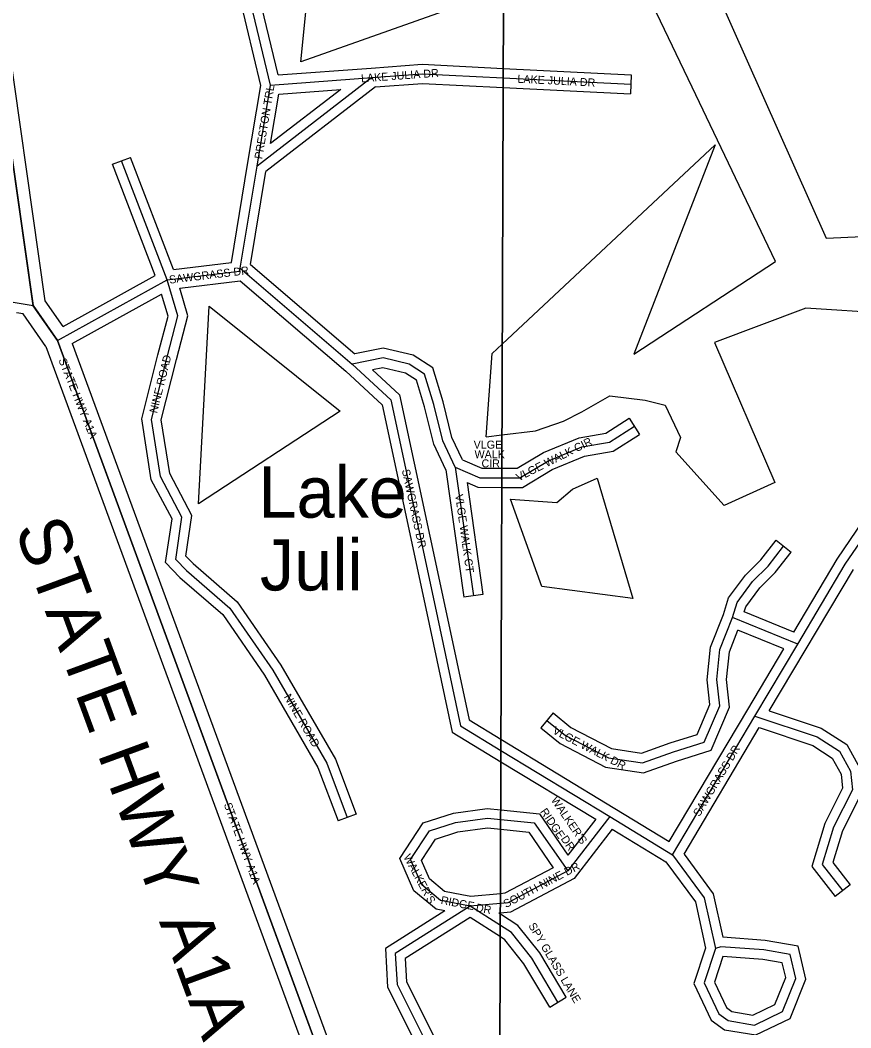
# Model space of a CAD drawing. Extents: x 418523 to 616617, y 1878279 to 2196743.
# Drawn here: x 536242 to 538838, y 2125567 to 2128715 of the extents above; entities that cross this region are included whole.
import ezdxf

# ---------------------------------------------------------------- set-up
doc = ezdxf.new("R2010")
doc.units = 0
for name, color, linetype in [('Level 22', 7, 'Continuous'), ('Level 23', 7, 'Continuous'), ('Level 28', 7, 'Continuous'), ('Level 31', 7, 'Continuous'), ('Level 32', 7, 'Continuous'), ('Level 34', 7, 'Continuous'), ('Level 41', 7, 'Continuous'), ('Level 5', 7, 'Continuous'), ('Level 63', 7, 'Continuous'), ('Level 8', 7, 'Continuous')]:
    doc.layers.add(name, color=color, linetype=linetype)

msp = doc.modelspace()

# ---------------------------------------------------------------- linework, layer by layer
at = {"layer": 'Level 22'}
for p, q in [((536282.494, 2127822.759), (536144.786, 2128791.7)), ((536358.598, 2127714.128), (536282.494, 2127822.759)), ((536358.598, 2127714.128), (537520.812, 2124553.515))]:
    msp.add_line(p, q, dxfattribs=at)
at = {"layer": 'Level 23'}
for p, q in [((536320.75, 2127837.867), (536184.39, 2128797.328)), ((536376.531, 2127758.246), (536320.75, 2127837.867)), ((536322.852, 2127695.437), (536251.41, 2127797.414)), ((536322.852, 2127695.437), (537485.85, 2124532.691)), ((536404.517, 2127705.159), (537555.775, 2124574.336))]:
    msp.add_line(p, q, dxfattribs=at)
at = {"layer": 'Level 31'}
for p, q in [((537024.751, 2128512.022), (536789.459, 2129499.468)), ((537341.418, 2128535.346), (537498.803, 2128546.829)), ((537498.803, 2128546.829), (537751.598, 2128534.291)), ((537341.418, 2128535.346), (536982.526, 2128258.676)), ((537024.751, 2128512.022), (537341.418, 2128535.346)), ((537751.598, 2128534.291), (538150.518, 2128514.506)), ((536982.526, 2128258.676), (537024.751, 2128512.022)), ((536702.045, 2127903.196), (536558.562, 2128275.354)), ((536929.658, 2127939.538), (536982.526, 2128258.676)), ((536929.658, 2127939.538), (537279.711, 2127640.528)), ((536358.598, 2127714.128), (536702.045, 2127903.196)), ((536282.494, 2127822.759), (536195.65, 2127836.867)), ((537601.89, 2127318.701), (537658.395, 2126916.286)), ((538820.861, 2127015.046), (538902.772, 2127135.521)), ((538672.37, 2126765.626), (538820.861, 2127015.046)), ((538672.37, 2126765.626), (538468.012, 2126848.537)), ((538538.421, 2126540.633), (538672.37, 2126765.626)), ((538280.756, 2126107.603), (538538.421, 2126540.633)), ((537744.726, 2126433.189), (538085.237, 2126226.438)), ((538085.237, 2126226.438), (537953.551, 2126056.666)), ((538085.237, 2126226.438), (538280.756, 2126107.603)), ((537648.904, 2125946.743), (537616.378, 2125953.032)), ((537743.164, 2125955.521), (537648.904, 2125946.743)), ((537742.937, 2125886.21), (537648.904, 2125946.743))]:
    msp.add_line(p, q, dxfattribs=at)
for points in [[(536702.045, 2127903.196), (536928.048, 2127930.452), (536929.658, 2127939.538)], [(536761.928, 2126995.613), (536728.233, 2127030.274), (536747.943, 2127162.225), (536680.742, 2127288.644), (536652.58, 2127467.669), (536701.247, 2127661.714), (536735.481, 2127790.707), (536702.045, 2127903.196)], [(537601.89, 2127318.701), (537563.295, 2127400.656), (537534.915, 2127514.582), (537506.156, 2127609.234), (537458.23, 2127639.941), (537376.143, 2127659.486), (537279.711, 2127640.528)], [(537279.711, 2127640.528), (537400.675, 2127528.844), (537538.847, 2126882.491)], [(537747.512, 2127285.129), (537804, 2127284.944), (537891.063, 2127337.391), (537997.372, 2127381.413), (538083.996, 2127396.404), (538161.57, 2127445.975)], [(537601.89, 2127318.701), (537678.878, 2127285.354), (537747.512, 2127285.129)], [(538468.012, 2126848.537), (538482.701, 2126895.768), (538531.255, 2126960.709), (538579.44, 2127008.921), (538627.986, 2127071.316)], [(536761.928, 2126995.613), (536897.724, 2126877.695), (537031.375, 2126684.138), (537200.098, 2126393.365), (537264.001, 2126224.042)], [(537538.847, 2126882.491), (537618.516, 2126509.821), (537744.726, 2126433.189)], [(537888.416, 2126527.119), (537946.085, 2126479.651), (538080.78, 2126410.111), (538186.897, 2126394.491), (538283.381, 2126428.725), (538379.853, 2126458.959), (538428.566, 2126572.632), (538419.354, 2126654.49), (538429.139, 2126748.651), (538468.012, 2126848.537)], [(538538.421, 2126540.633), (538732.536, 2126475.631), (538802.537, 2126430.67), (538837.409, 2126368.367), (538843.224, 2126310.159), (538784.39, 2126193.609), (538748.939, 2126076.983), (538812.816, 2125994.946)], [(537616.378, 2125953.032), (537555.432, 2125964.87), (537497.135, 2126013.431), (537462.321, 2126092.828), (537521.069, 2126181.736), (537602.995, 2126208.38), (537702.572, 2126221.873), (537744.02, 2126217.605)], [(537744.02, 2126217.605), (537848.505, 2126206.847), (537953.551, 2126056.666)], [(538280.756, 2126107.603), (538380.169, 2125973.08), (538414.725, 2125814.039)], [(537953.551, 2126056.666), (537765.851, 2125957.633), (537743.164, 2125955.521)], [(537648.904, 2125946.743), (537414.592, 2125798.767), (537419.963, 2125702.011), (537553.698, 2125435.356), (537676.34, 2125254.568)], [(537922.827, 2125646.899), (537841.435, 2125783.91), (537777.238, 2125864.13), (537742.937, 2125886.21)], [(538414.725, 2125814.039), (538379.305, 2125707.596), (538425.753, 2125609.978), (538454.756, 2125589.154), (538536.551, 2125575.431), (538624.533, 2125618.058), (538665.945, 2125721.209), (538648.491, 2125795.456), (538566.699, 2125809.907), (538432.125, 2125820.165), (538414.725, 2125814.039)]]:
    msp.add_lwpolyline(points, dxfattribs=at)
at = {"layer": 'Level 32'}
for p, q in [((536994.162, 2128510.97), (536760.168, 2129492.969)), ((537048.016, 2128543.817), (536830.363, 2129457.236)), ((537339.235, 2128565.266), (537498.453, 2128576.883)), ((537498.453, 2128576.883), (537751.696, 2128564.323)), ((537048.017, 2128543.817), (537339.215, 2128565.265)), ((537751.696, 2128564.323), (538152.005, 2128544.47)), ((538152.005, 2128544.47), (538149.033, 2128484.542)), ((537352.595, 2128506.08), (537499.155, 2128516.773)), ((537499.155, 2128516.773), (537751.5, 2128504.258)), ((536952.934, 2128263.608), (536994.161, 2128510.97)), ((537352.595, 2128506.08), (537010.195, 2128242.123)), ((537243.945, 2128498.083), (537024.67, 2128329.043)), ((537024.67, 2128329.043), (537050.469, 2128483.834)), ((537050.468, 2128483.834), (537243.945, 2128498.083)), ((537751.5, 2128504.258), (538149.033, 2128484.542)), ((536530.57, 2128264.561), (536586.555, 2128286.145)), ((536664.63, 2127916.844), (536530.57, 2128264.561)), ((536721.637, 2127935.776), (536586.555, 2128286.145)), ((536902.235, 2127957.556), (536952.93, 2128263.579)), ((536962.024, 2127951.346), (537010.195, 2128242.123)), ((536721.636, 2127935.776), (536902.235, 2127957.556)), ((536962.025, 2127951.346), (537288.163, 2127672.763)), ((536376.531, 2127758.246), (536664.63, 2127916.844)), ((536740.931, 2127877.666), (536929.305, 2127900.384)), ((536929.305, 2127900.384), (537259.786, 2127618.092)), ((536404.516, 2127705.159), (536683.896, 2127858.958)), ((536251.41, 2127797.414), (536230.502, 2127800.81)), ((538145.416, 2127471.255), (538177.725, 2127420.694)), ((537572.815, 2127310.03), (537628.687, 2126912.113)), ((537639.036, 2127269.917), (537688.105, 2126920.456)), ((538795.555, 2127031.181), (538876.424, 2127150.123)), ((538604.309, 2127089.738), (538651.664, 2127052.893)), ((538659.774, 2126803.111), (538795.555, 2127031.181)), ((538583.238, 2126557.263), (538846.179, 2126998.922)), ((537688.105, 2126920.456), (537628.687, 2126912.113)), ((538659.774, 2126803.111), (538504.852, 2126865.966)), ((538628.724, 2126750.957), (538484.935, 2126809.296)), ((538515.774, 2126561.237), (538628.724, 2126750.957)), ((538270.462, 2126148.967), (538515.774, 2126561.237)), ((537907.482, 2126550.282), (537869.35, 2126503.956)), ((538316.735, 2126109.396), (538551.835, 2126504.502)), ((537744.84, 2126468.217), (538100.807, 2126252.082)), ((537744.611, 2126398.161), (538040.919, 2126218.25)), ((538100.82, 2126252.075), (538270.462, 2126148.967)), ((537292.07, 2126234.636), (537235.934, 2126213.45)), ((538040.919, 2126218.25), (537953.555, 2126105.618)), ((538092.534, 2126186.895), (537973.285, 2126033.156)), ((538092.534, 2126186.895), (538260.135, 2126085.029)), ((538836.487, 2126013.378), (538789.145, 2125976.515)), ((537650.39, 2125977.011), (537622.073, 2125982.486)), ((537743.262, 2125985.66), (537650.39, 2125977.011)), ((537742.82, 2125850.606), (537648.75, 2125911.162)), ((537743.065, 2125925.381), (537738.215, 2125924.929)), ((537743.054, 2125921.815), (537738.215, 2125924.929)), ((537897.035, 2125631.576), (537948.62, 2125662.221))]:
    msp.add_line(p, q, dxfattribs=at)
for points in [[(536741.301, 2126973.791), (536696.367, 2127020.015), (536716.81, 2127156.876), (536651.889, 2127279.009), (536621.995, 2127469.042), (536672.199, 2127669.211), (536704.32, 2127790.248), (536683.897, 2127858.958)], [(536782.556, 2127017.433), (536760.1, 2127040.534), (536779.075, 2127167.574), (536709.595, 2127298.28), (536683.166, 2127466.296), (536730.296, 2127654.216), (536766.643, 2127791.167), (536740.93, 2127877.666)], [(537624.208, 2127341.728), (537591.693, 2127410.771), (537563.841, 2127522.574), (537531.647, 2127628.531), (537470.13, 2127667.946), (537376.75, 2127690.181), (537288.163, 2127672.763)], [(537259.786, 2127618.092), (537373.329, 2127513.261), (537509.51, 2126876.221)], [(537343.475, 2127622.487), (537428.023, 2127544.427), (537568.185, 2126888.763)], [(537572.815, 2127310.03), (537534.897, 2127390.543), (537505.989, 2127506.591), (537480.665, 2127589.936), (537446.33, 2127611.935), (537375.535, 2127628.791), (537343.476, 2127622.488)], [(537747.611, 2127315.13), (537795.707, 2127314.972), (537877.508, 2127364.25), (537988.973, 2127410.406), (538072.93, 2127424.936), (538145.416, 2127471.255)], [(537747.415, 2127255.128), (537812.294, 2127254.916), (537904.618, 2127310.534), (538005.771, 2127352.42), (538095.062, 2127367.873), (538177.725, 2127420.694)], [(537624.208, 2127341.728), (537685.143, 2127315.334), (537747.611, 2127315.13)], [(537639.036, 2127269.917), (537672.612, 2127255.374), (537747.415, 2127255.128)], [(538439.676, 2126858.444), (538455.585, 2126909.602), (538508.515, 2126980.396), (538556.905, 2127028.813), (538604.309, 2127089.738)], [(538504.851, 2126865.966), (538509.816, 2126881.934), (538553.995, 2126941.021), (538601.975, 2126989.029), (538651.664, 2127052.893)], [(536782.555, 2127017.433), (536920.256, 2126897.861), (537056.732, 2126700.215), (537227.29, 2126406.276), (537292.07, 2126234.636)], [(536741.302, 2126973.791), (536875.191, 2126857.528), (537006.019, 2126668.062), (537172.905, 2126380.452), (537235.934, 2126213.45)], [(537509.51, 2126876.221), (537591.885, 2126490.893), (537744.611, 2126398.161)], [(537568.185, 2126888.763), (537645.148, 2126528.748), (537744.84, 2126468.217)], [(537907.482, 2126550.282), (537962.685, 2126504.844), (538090.098, 2126439.064), (538183.89, 2126425.256), (538273.876, 2126457.186), (538357.713, 2126483.46), (538397.866, 2126577.16), (538389.178, 2126654.361), (538399.716, 2126755.77), (538439.676, 2126858.444)], [(537869.35, 2126503.956), (537929.485, 2126454.459), (538071.462, 2126381.159), (538189.904, 2126363.724), (538292.887, 2126400.264), (538401.993, 2126434.457), (538459.266, 2126568.105), (538449.53, 2126654.619), (538458.561, 2126741.533), (538484.935, 2126809.296)], [(538583.238, 2126557.262), (538745.605, 2126502.892), (538825.055, 2126451.862), (538866.639, 2126377.566), (538873.945, 2126304.443), (538812.34, 2126182.403), (538782.166, 2126083.141), (538836.487, 2126013.378)], [(538551.835, 2126504.503), (538719.467, 2126448.369), (538780.019, 2126409.477), (538808.178, 2126359.167), (538812.503, 2126315.875), (538756.44, 2126204.815), (538715.71, 2126070.825), (538789.145, 2125976.515)], [(537568.891, 2125931.694), (537542.15, 2125936.888), (537472.5, 2125994.907), (537428.286, 2126095.74), (537501.82, 2126207.024), (537596.287, 2126237.746), (537702.088, 2126252.082), (537744.12, 2126247.754)], [(537744.12, 2126247.754), (537865.47, 2126235.26), (537953.555, 2126105.618)], [(537622.098, 2125982.481), (537568.715, 2125992.851), (537521.77, 2126031.956), (537496.356, 2126089.916), (537540.318, 2126156.45), (537609.702, 2126179.014), (537703.057, 2126191.664), (537743.922, 2126187.456)], [(537743.922, 2126187.456), (537831.539, 2126178.435), (537907.675, 2126066.381)], [(538316.735, 2126109.397), (538408.119, 2125985.736), (538437.649, 2125849.831)], [(537907.675, 2126066.381), (537757.129, 2125986.951), (537743.262, 2125985.66)], [(538260.135, 2126085.028), (538352.218, 2125960.424), (538383.663, 2125815.706)], [(537973.285, 2126033.156), (537774.574, 2125928.316), (537743.065, 2125925.381)], [(537568.891, 2125931.694), (537383.66, 2125814.716), (537390.353, 2125694.129), (537527.765, 2125420.145), (537652.6, 2125236.125)], [(537648.75, 2125911.162), (537445.524, 2125782.819), (537449.572, 2125709.891), (537579.631, 2125450.568), (537680.385, 2125302.046)], [(537948.62, 2125662.221), (537866.162, 2125801.026), (537797.598, 2125886.702), (537743.054, 2125921.815)], [(537897.035, 2125631.576), (537816.709, 2125766.794), (537756.878, 2125841.557), (537742.82, 2125850.606)], [(538383.663, 2125815.706), (538347.026, 2125705.611), (538401.981, 2125590.113), (538442.92, 2125560.72), (538541.023, 2125544.261), (538648.052, 2125596.117), (538697.321, 2125718.836), (538673.173, 2125821.561), (538570.457, 2125839.708), (538437.649, 2125849.831)], [(538438.216, 2125789.612), (538411.584, 2125709.581), (538449.525, 2125629.843), (538466.592, 2125617.588), (538532.08, 2125606.601), (538601.014, 2125640), (538634.57, 2125723.581)], [(538634.57, 2125723.581), (538623.81, 2125769.351), (538562.94, 2125780.106), (538438.216, 2125789.612)]]:
    msp.add_lwpolyline(points, dxfattribs=at)
at = {"layer": 'Level 5'}
for p, q in [((537717.115, 2127673.276), (537748.879, 2127702.995)), ((537698.57, 2127412.941), (537717.115, 2127673.276)), ((537698.57, 2127412.941), (537747.95, 2127418.951))]:
    msp.add_line(p, q, dxfattribs=at)
for points in [[(537759.239, 2130870.471), (537979.978, 2130763.706), (537819.988, 2130145.972), (538760.97, 2128033.547), (539487.793, 2128067.558), (539484.863, 2127158.365)], [(537752.499, 2128809.694), (537119.776, 2128584.446), (537185.119, 2129238.856), (537260.87, 2129215.331)], [(538342.59, 2128505.151), (538132.015, 2128944.802), (537752.499, 2128809.694)], [(537748.879, 2127702.995), (538414.361, 2128325.621), (538159.462, 2127671.828), (538602.754, 2127961.326), (538342.59, 2128505.151)], [(537242.575, 2127492.996), (536799.266, 2127203.515), (536832.9, 2127821.661), (537242.575, 2127492.996)], [(538954.84, 2127798.342), (538697.07, 2127815.546), (538412.35, 2127707.37), (538600.51, 2127270.339), (538442.291, 2127198.119)], [(537747.95, 2127418.951), (537852.823, 2127431.711), (537939.813, 2127461.976), (537997.73, 2127490.88), (538084.467, 2127540.784), (538195.329, 2127527.693), (538258.155, 2127512.212)], [(538258.155, 2127512.212), (538305.853, 2127410.953), (538291.49, 2127366.631), (538442.291, 2127198.119)], [(537775.03, 2127218.485), (537919.71, 2127208.191), (537967.874, 2127249.857), (538045.082, 2127284.154), (538156.974, 2126908.106)], [(538156.974, 2126908.106), (537872.72, 2126945.404), (537775.03, 2127218.485)]]:
    msp.add_lwpolyline(points, dxfattribs=at)
at = {"layer": 'Level 63'}
for points in [[(498157.22, 2105821.853), (537676.819, 2105670.798), (537825.504, 2151130.473), (498355.89, 2151281.925), (498157.22, 2105821.853)], [(537676.819, 2105670.798), (577196.136, 2105563.021), (577294.837, 2151022.407), (537825.504, 2151130.473), (537676.819, 2105670.798)]]:
    msp.add_lwpolyline(points, dxfattribs=at)
at = {"layer": 'Level 8'}
for points in [[(537736.652, 2123964.708), (537520.504, 2124553.038), (537507.503, 2124588.039), (536358.417, 2127714.106), (536282.414, 2127823.108), (536144.391, 2128792.131), (535832.341, 2130989.182), (535994.32, 2132188.214), (536046.308, 2132827.231), (536078.3, 2133218.241), (536043.28, 2134179.265), (536034.275, 2134423.271), (536022.262, 2135057.286), (536013.259, 2135227.291), (535959.235, 2136349.318), (535951.232, 2136481.321), (535916.219, 2137098.336), (535886.206, 2137714.351), (535846.2, 2137988.358)], [(535916.219, 2137098.336), (535951.232, 2136481.321), (535959.235, 2136349.318), (536013.259, 2135227.291), (536022.262, 2135057.286), (536034.275, 2134423.271), (536043.28, 2134179.265), (536078.3, 2133218.241), (536046.308, 2132827.231), (535994.32, 2132188.214), (535832.341, 2130989.182), (536144.391, 2128792.131), (536282.414, 2127823.108), (536358.417, 2127714.106), (537507.503, 2124588.039), (537520.504, 2124553.038), (537736.652, 2123964.708)]]:
    msp.add_lwpolyline(points, dxfattribs=at)

# ---------------------------------------------------------------- texts
at = {"layer": 'Level 28'}
msp.add_text('STATE HWY A1A', height=160, rotation=290.188394, dxfattribs=at).set_placement((536224.296, 2127126.319))
at = {"layer": 'Level 34'}
for s, height, rotation, p in [('LAKE JULIA DR', 24.99916, 4.172608, (537308.414, 2128520.406)), ('LAKE JULIA DR', 24.99916, 357.160119, (537795.703, 2128519.334)), ('PRESTON TRL', 25, 80.536439, (536998.645, 2128279.374)), ('SAWGRASS DR', 25, 6.876044, (536709.131, 2127891.462)), ('NINE ROAD', 25, 75.919156, (536669.843, 2127485.123)), ('STATE HWY A1A', 25, 291.938019, (536361.394, 2127653.146)), ('VLGE', 25, 359.8114, (537659.21, 2127376.413)), ('VLGE WALK CIR', 25, 26.668975, (537799.773, 2127273.796)), ('WALK', 25, 359.8114, (537662.138, 2127345.981)), ('CIR', 25, 359.8114, (537683.965, 2127317.662)), ('SAWGRASS DR', 24.99916, 282.065525, (537434.925, 2127308.85)), ('VLGE WALK CT', 25, 277.991808, (537601.475, 2127231.784)), ('NINE ROAD', 25, 300.123783, (537065.328, 2126600.721)), ('VLGE WALK DR', 24.99916, 332.693069, (537904.014, 2126487.306)), ('SAWGRASS DR', 25, 59.244981, (538365.007, 2126224.753)), ("WALKER'S", 25, 304.1933, (537899.815, 2126278.031)), ('STATE HWY A1A', 25, 290.188394, (536878.306, 2126264.577)), ('RIDGE', 25, 304.1933, (537866.218, 2126242.202)), ('DR', 25, 304.1933, (537930.528, 2126157.069)), ("WALKER'S", 25, 298.3309, (537439.053, 2126100.782)), ('SOUTH NINE DR', 25, 27.816008, (537760.235, 2125940.54)), ('RIDGE', 24.9992, 349.0554, (537555.155, 2125954.208)), ('DR', 24.9992, 349.0554, (537664.642, 2125931.046)), ('SPY GLASS LANE', 25, 300.711833, (537829.488, 2125885.88))]:
    msp.add_text(s, height=height, rotation=rotation, dxfattribs=at).set_placement(p)
at = {"layer": 'Level 41'}
for s, p in [('Lake', (536986.794, 2127160.392)), ('Juli', (536991.512, 2126933.078))]:
    msp.add_text(s, height=160, dxfattribs=at).set_placement(p)

doc.saveas('drawing.dxf')
